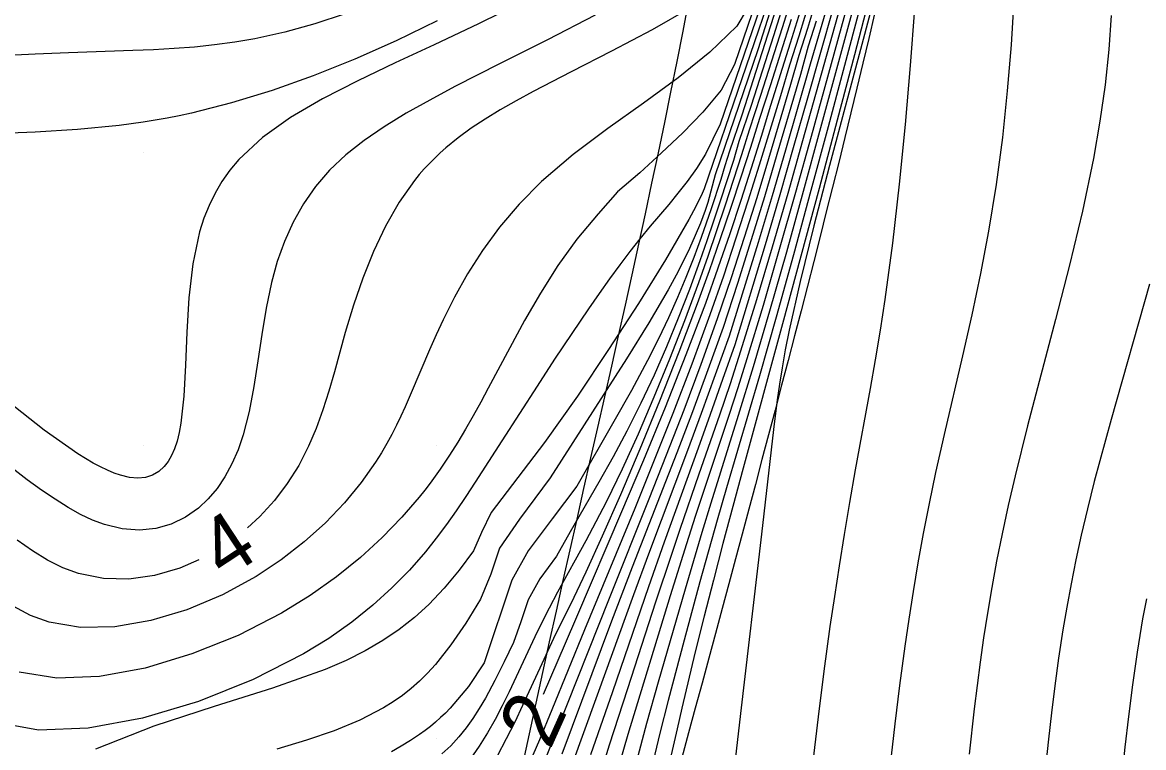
# Model space of a CAD drawing. Extents: x 2602990 to 2605851, y 618069 to 619180.
# Drawn here: x 2604045.85 to 2604084.16, y 618509.68 to 618534.44 of the extents above; entities that cross this region are included whole.
import ezdxf

# ---------------------------------------------------------------- set-up
doc = ezdxf.new("R2010")
doc.units = 0
for name, color, linetype in [('DTM Contours Major', 7, 'Continuous'), ('DTM Contours Major Text', 7, 'Continuous'), ('DTM Contours Minor', 7, 'Continuous'), ('Exist DTM Breakline', 7, 'Continuous'), ('Exist DTM Breakline Underwater', 7, 'Continuous'), ('Exist DTM Crownline', 7, 'Continuous'), ('Exist DTM QL2 LIDAR Elevation Point', 7, 'Continuous'), ('Exist Roads EOP', 7, 'Continuous')]:
    doc.layers.add(name, color=color, linetype=linetype)

msp = doc.modelspace()

# ---------------------------------------------------------------- linework, layer by layer
at = {"layer": 'DTM Contours Major'}
for points in [[(2604072.707, 618535.748), (2604072.082, 618533.725), (2604071.408, 618531.606), (2604071.089, 618530.549), (2604070.747, 618529.465), (2604070.391, 618528.354), (2604070.015, 618527.216), (2604069.615, 618526.048), (2604069.185, 618524.848), (2604068.52, 618523.09), (2604067.807, 618521.296), (2604067.067, 618519.498), (2604066.32, 618517.728), (2604064.777, 618514.139), (2604064.39, 618513.241), (2604063.637, 618511.495)], [(2604074.817, 618535.398), (2604074.28, 618533.33), (2604073.692, 618531.096), (2604073.072, 618528.771), (2604071.824, 618524.148), (2604070.474, 618519.216), (2604070.122, 618517.916), (2604069.784, 618516.645), (2604069.458, 618515.398), (2604069.144, 618514.168), (2604068.84, 618512.948), (2604068.38, 618511.03), (2604068.216, 618510.326), (2604067.948, 618509.145), (2604067.69, 618507.964), (2604067.444, 618506.805), (2604067.217, 618505.689), (2604067.013, 618504.636), (2604066.836, 618503.668), (2604066.776, 618503.321), (2604066.609, 618502.295), (2604066.463, 618501.354)], [(2604068.671, 618534.942), (2604067.361, 618534.191), (2604065.981, 618533.461), (2604064.604, 618532.756), (2604063.302, 618532.079), (2604062.723, 618531.764), (2604062.178, 618531.453), (2604061.665, 618531.14), (2604061.185, 618530.824), (2604060.737, 618530.498), (2604060.32, 618530.161), (2604060.124, 618529.988), (2604059.936, 618529.81), (2604059.754, 618529.627), (2604059.58, 618529.44), (2604059.411, 618529.246), (2604059.248, 618529.046), (2604058.722, 618528.298), (2604058.256, 618527.483), (2604057.846, 618526.616), (2604057.484, 618525.711), (2604057.164, 618524.784), (2604056.879, 618523.848), (2604056.507, 618522.509), (2604056.318, 618521.852), (2604056.116, 618521.208), (2604055.889, 618520.579), (2604055.629, 618519.97), (2604055.29, 618519.317), (2604054.899, 618518.696), (2604054.457, 618518.113), (2604053.966, 618517.573), (2604053.545, 618517.186)], [(2604051.879, 618516.092), (2604051.232, 618515.808), (2604050.368, 618515.558), (2604049.49, 618515.434), (2604048.616, 618515.452), (2604047.763, 618515.622), (2604047.231, 618515.818), (2604046.709, 618516.077), (2604046.189, 618516.394), (2604045.665, 618516.763)]]:
    msp.add_lwpolyline(points, dxfattribs=at)
at = {"layer": 'DTM Contours Minor'}
for points in [[(2604071.82, 618537.809), (2604070.178, 618533.003), (2604069.72, 618532.123), (2604069.098, 618531.371), (2604068.411, 618530.664), (2604067.685, 618529.983), (2604066.944, 618529.309), (2604066.184, 618528.653), (2604065.518, 618527.907), (2604064.798, 618527.043), (2604064.145, 618526.135), (2604063.551, 618525.201), (2604063.006, 618524.262), (2604062.502, 618523.335), (2604061.766, 618521.95), (2604061.508, 618521.473), (2604061.25, 618521.009), (2604060.99, 618520.556), (2604060.722, 618520.111), (2604060.444, 618519.671), (2604060.122, 618519.192), (2604059.953, 618518.953), (2604059.777, 618518.714), (2604059.594, 618518.475), (2604059.402, 618518.234), (2604058.81, 618517.547), (2604058.143, 618516.858), (2604057.4, 618516.176), (2604056.58, 618515.512), (2604055.681, 618514.874), (2604054.702, 618514.271), (2604053.218, 618513.514), (2604051.642, 618512.878), (2604050.04, 618512.399), (2604048.478, 618512.114), (2604047.021, 618512.056), (2604045.736, 618512.262)], [(2604071.86, 618537.314), (2604069.691, 618530.965), (2604069.183, 618529.938), (2604068.877, 618529.451), (2604068.565, 618529.01), (2604068.248, 618528.604), (2604067.931, 618528.221), (2604067.299, 618527.482), (2604066.949, 618527.056), (2604066.602, 618526.616), (2604066.256, 618526.159), (2604065.907, 618525.683), (2604065.552, 618525.184), (2604065.189, 618524.661), (2604064.621, 618523.824), (2604064.034, 618522.941), (2604063.435, 618522.026), (2604062.229, 618520.159), (2604061.316, 618518.74), (2604060.996, 618518.251), (2604060.671, 618517.769), (2604060.337, 618517.295), (2604059.988, 618516.828), (2604059.62, 618516.367), (2604059.074, 618515.743), (2604058.476, 618515.134), (2604057.82, 618514.54), (2604057.102, 618513.966), (2604056.314, 618513.412), (2604055.452, 618512.881), (2604053.737, 618512.006), (2604051.871, 618511.259), (2604049.956, 618510.69), (2604048.096, 618510.348), (2604046.395, 618510.283), (2604044.954, 618510.542)], [(2604074.502, 618536.758), (2604072.796, 618530.549), (2604072.262, 618528.629), (2604071.711, 618526.686), (2604071.154, 618524.777), (2604070.602, 618522.958), (2604070.29, 618521.968), (2604069.984, 618521.022), (2604068.841, 618517.566), (2604068.543, 618516.644), (2604067.986, 618514.867), (2604066.536, 618510.132), (2604066.211, 618509.022), (2604066.001, 618508.272), (2604065.795, 618507.506), (2604065.383, 618505.916), (2604064.419, 618502.093), (2604064.028, 618500.498), (2604063.82, 618499.631), (2604063.327, 618497.51), (2604062.802, 618495.184), (2604062.257, 618492.719), (2604061.153, 618487.64)], [(2604074.244, 618536.612), (2604072.504, 618530.391), (2604071.997, 618528.593), (2604071.47, 618526.768), (2604070.932, 618524.963), (2604070.39, 618523.212), (2604070.026, 618522.105), (2604069.665, 618521.033), (2604068.964, 618519.012), (2604068.31, 618517.128), (2604068.023, 618516.28), (2604067.485, 618514.647), (2604066.522, 618511.686), (2604065.898, 618509.771), (2604065.698, 618509.141)], [(2604071.718, 618536.281), (2604069.147, 618528.757), (2604069.071, 618528.593), (2604068.853, 618528.16), (2604068.616, 618527.713), (2604067.827, 618526.338), (2604066.897, 618524.841), (2604065.878, 618523.273), (2604064.82, 618521.685), (2604063.684, 618520.095), (2604061.871, 618517.707), (2604061.539, 618517.02), (2604061.265, 618516.397), (2604060.772, 618515.739), (2604060.265, 618515.128), (2604059.731, 618514.566), (2604059.246, 618514.126), (2604058.727, 618513.719), (2604058.167, 618513.341), (2604057.562, 618512.99), (2604056.906, 618512.661), (2604056.193, 618512.353), (2604054.392, 618511.711), (2604052.402, 618511.088), (2604050.345, 618510.416), (2604048.345, 618509.629)], [(2604073.986, 618536.467), (2604072.67, 618531.85), (2604072.212, 618530.234), (2604071.731, 618528.555), (2604071.23, 618526.847), (2604070.192, 618523.431), (2604069.767, 618522.247), (2604069.35, 618521.052), (2604068.939, 618519.901), (2604067.776, 618516.699), (2604067.239, 618515.168), (2604066.007, 618511.583), (2604065.261, 618509.435)], [(2604072.958, 618535.889), (2604072.373, 618533.969), (2604072.057, 618532.974), (2604071.747, 618531.938), (2604071.022, 618529.57), (2604070.636, 618528.335), (2604070.23, 618527.069), (2604069.799, 618525.775), (2604069.34, 618524.456), (2604068.722, 618522.774), (2604068.073, 618521.089), (2604067.415, 618519.437), (2604066.769, 618517.85), (2604065.059, 618513.705), (2604063.942, 618510.974), (2604063.516, 618509.951), (2604063.292, 618509.421)], [(2604075.127, 618535.926), (2604074.578, 618533.854), (2604073.428, 618529.557), (2604072.89, 618527.492), (2604072.419, 618525.589), (2604072.046, 618523.928), (2604071.914, 618523.261), (2604071.805, 618522.651), (2604071.715, 618522.086), (2604071.639, 618521.553), (2604071.514, 618520.538), (2604071.103, 618516.968), (2604070.385, 618510.848), (2604070.097, 618508.377), (2604069.968, 618507.311), (2604069.834, 618506.248), (2604069.693, 618505.191), (2604069.482, 618503.724), (2604069.281, 618502.444), (2604068.971, 618500.608), (2604068.6, 618498.459), (2604068.13, 618495.675), (2604067.049, 618489.148)], [(2604072.165, 618535.39), (2604071.81, 618534.257), (2604071.072, 618531.946), (2604070.677, 618530.757), (2604070.422, 618529.922), (2604069.861, 618528.197), (2604069.569, 618527.326), (2604069.266, 618526.444), (2604068.948, 618525.548), (2604068.466, 618524.248), (2604067.956, 618522.939), (2604067.426, 618521.644), (2604066.884, 618520.387), (2604066.34, 618519.191), (2604065.802, 618518.081), (2604065.447, 618517.392), (2604065.101, 618516.746), (2604064.135, 618514.99), (2604063.845, 618514.442), (2604063.597, 618513.953), (2604063.362, 618513.469), (2604062.477, 618511.584), (2604062.244, 618511.109), (2604062.001, 618510.641), (2604061.741, 618510.181), (2604061.46, 618509.731), (2604061.151, 618509.292)], [(2604074.449, 618535.737), (2604073.089, 618530.71), (2604072.528, 618528.664), (2604071.952, 618526.599), (2604071.377, 618524.584), (2604070.817, 618522.683), (2604070.308, 618521.019), (2604069.371, 618518.028), (2604069.064, 618517.026), (2604068.49, 618515.093), (2604067.572, 618511.914), (2604067.174, 618510.507), (2604066.918, 618509.565), (2604066.697, 618508.719), (2604066.478, 618507.845), (2604066.03, 618505.99), (2604064.933, 618501.325), (2604064.584, 618499.811), (2604063.978, 618497.12), (2604063.316, 618494.13), (2604062.628, 618490.975), (2604061.941, 618487.793)], [(2604073.502, 618535.539), (2604072.765, 618533.013), (2604071.921, 618530.079), (2604071.465, 618528.518), (2604070.99, 618526.927), (2604069.997, 618523.723), (2604069.515, 618522.406), (2604069.044, 618521.093), (2604068.573, 618519.821), (2604067.24, 618516.284), (2604066.73, 618514.899), (2604065.491, 618511.471), (2604064.602, 618509.027)], [(2604062.941, 618535.126), (2604061.428, 618534.386), (2604059.92, 618533.674), (2604058.586, 618533.056), (2604057.307, 618532.45), (2604056.107, 618531.835), (2604055.012, 618531.193), (2604054.049, 618530.506), (2604053.242, 618529.754), (2604052.937, 618529.39), (2604052.666, 618529.008), (2604052.43, 618528.608), (2604052.225, 618528.19), (2604052.051, 618527.751), (2604051.905, 618527.292), (2604051.671, 618526.195), (2604051.537, 618525.038), (2604051.466, 618523.868), (2604051.422, 618522.733), (2604051.367, 618521.679), (2604051.266, 618520.753), (2604051.207, 618520.436), (2604051.134, 618520.146), (2604051.047, 618519.884), (2604050.945, 618519.651), (2604050.829, 618519.447), (2604050.696, 618519.274), (2604050.509, 618519.103), (2604050.296, 618518.98), (2604050.059, 618518.906), (2604049.796, 618518.881), (2604049.508, 618518.905), (2604049.195, 618518.979), (2604048.979, 618519.053), (2604048.754, 618519.148), (2604048.517, 618519.262), (2604048.269, 618519.395), (2604048.009, 618519.546), (2604047.738, 618519.716), (2604046.591, 618520.519), (2604045.335, 618521.506)], [(2604071.884, 618535.173), (2604071.509, 618533.98), (2604070.745, 618531.597), (2604070.328, 618530.369), (2604070.143, 618529.725), (2604069.693, 618528.34), (2604069.466, 618527.658), (2604069.234, 618526.977), (2604068.995, 618526.297), (2604068.638, 618525.322), (2604068.259, 618524.345), (2604067.858, 618523.369), (2604067.433, 618522.399), (2604066.983, 618521.437), (2604066.505, 618520.489), (2604066.03, 618519.606), (2604065.54, 618518.739), (2604064.561, 618517.045), (2604064.094, 618516.218), (2604063.526, 618515.449), (2604063.134, 618514.726), (2604062.882, 618513.981), (2604062.625, 618513.273), (2604062.309, 618512.606), (2604061.993, 618511.971), (2604061.67, 618511.371), (2604061.46, 618511.017), (2604061.24, 618510.679), (2604061.007, 618510.355), (2604060.755, 618510.045), (2604060.482, 618509.748), (2604060.183, 618509.464)], [(2604072.949, 618535.145), (2604072.674, 618534.233), (2604072.382, 618533.309), (2604072.096, 618532.317), (2604071.34, 618529.784), (2604070.938, 618528.455), (2604070.514, 618527.097), (2604070.067, 618525.715), (2604069.592, 618524.319), (2604069.031, 618522.755), (2604068.445, 618521.198), (2604067.847, 618519.661), (2604067.25, 618518.158), (2604065.894, 618514.776), (2604064.092, 618510.222), (2604063.337, 618508.348)], [(2604079.721, 618535.197), (2604079.63, 618533.67), (2604079.501, 618532.103), (2604079.331, 618530.51), (2604079.118, 618528.906), (2604078.86, 618527.307), (2604078.588, 618525.87), (2604078.287, 618524.453), (2604077.972, 618523.06), (2604077.341, 618520.366), (2604077.05, 618519.073), (2604076.828, 618518.017), (2604076.626, 618516.988), (2604076.444, 618515.989), (2604076.279, 618515.016), (2604076.131, 618514.07), (2604075.997, 618513.15), (2604075.818, 618511.801), (2604075.659, 618510.488), (2604075.319, 618507.515)], [(2604065.415, 618534.681), (2604063.786, 618533.845), (2604062.168, 618533.031), (2604060.627, 618532.246), (2604059.765, 618531.789), (2604058.958, 618531.336), (2604058.209, 618530.878), (2604057.522, 618530.408), (2604056.9, 618529.915), (2604056.346, 618529.392), (2604055.867, 618528.838), (2604055.454, 618528.247), (2604055.102, 618527.621), (2604054.805, 618526.964), (2604054.559, 618526.275), (2604054.359, 618525.559), (2604054.174, 618524.681), (2604054.025, 618523.785), (2604053.893, 618522.887), (2604053.757, 618522.005), (2604053.598, 618521.156), (2604053.393, 618520.359), (2604053.216, 618519.844), (2604053.008, 618519.366), (2604052.769, 618518.925), (2604052.5, 618518.526), (2604052.2, 618518.17), (2604051.871, 618517.861), (2604051.422, 618517.545), (2604050.932, 618517.31), (2604050.406, 618517.162), (2604049.847, 618517.107), (2604049.261, 618517.15), (2604048.652, 618517.297), (2604048.249, 618517.449), (2604047.835, 618517.644), (2604047.407, 618517.882), (2604046.963, 618518.159), (2604046.499, 618518.474), (2604046.012, 618518.824), (2604044.609, 618519.902)], [(2604056.874, 618534.731), (2604055.842, 618534.389), (2604054.813, 618534.103), (2604053.793, 618533.877), (2604053.102, 618533.76), (2604052.414, 618533.668), (2604051.725, 618533.599), (2604051.031, 618533.547), (2604050.33, 618533.507), (2604049.617, 618533.476), (2604047.427, 618533.398), (2604046.289, 618533.353), (2604045.126, 618533.295)], [(2604070.618, 618534.906), (2604070.257, 618534.309), (2604069.337, 618533.418), (2604068.254, 618532.548), (2604067.071, 618531.684), (2604065.856, 618530.814), (2604064.671, 618529.926), (2604063.585, 618529.005), (2604062.821, 618528.239), (2604062.152, 618527.452), (2604061.568, 618526.655), (2604061.058, 618525.856), (2604060.614, 618525.064), (2604060.225, 618524.288), (2604059.985, 618523.771), (2604059.762, 618523.264), (2604059.136, 618521.795), (2604058.926, 618521.317), (2604058.78, 618521.001), (2604058.629, 618520.686), (2604058.468, 618520.372), (2604058.298, 618520.059), (2604058.115, 618519.745), (2604057.917, 618519.43), (2604057.423, 618518.731), (2604056.85, 618518.037), (2604056.202, 618517.358), (2604055.481, 618516.706), (2604054.69, 618516.09), (2604053.832, 618515.522), (2604052.681, 618514.9), (2604051.469, 618514.391), (2604050.232, 618514.02), (2604049.01, 618513.809), (2604047.839, 618513.782), (2604046.758, 618513.963), (2604046.123, 618514.197), (2604045.529, 618514.515)], [(2604071.387, 618534.794), (2604070.98, 618533.508), (2604069.521, 618529.239), (2604069.274, 618528.293), (2604069.182, 618528.019), (2604069.015, 618527.589), (2604068.837, 618527.16), (2604068.644, 618526.726), (2604068.429, 618526.277), (2604068.187, 618525.806), (2604067.913, 618525.305), (2604067.255, 618524.188), (2604066.485, 618522.952), (2604063.887, 618518.887), (2604062.83, 618517.485), (2604062.146, 618516.486), (2604061.852, 618515.598), (2604061.496, 618514.753), (2604060.997, 618513.934), (2604060.489, 618513.185), (2604059.958, 618512.514), (2604059.693, 618512.224), (2604059.418, 618511.954), (2604059.132, 618511.701), (2604058.832, 618511.464), (2604058.517, 618511.243), (2604058.186, 618511.036), (2604057.382, 618510.62), (2604056.5, 618510.257), (2604055.551, 618509.932), (2604054.546, 618509.631)], [(2604071.61, 618534.961), (2604071.217, 618533.716), (2604070.822, 618532.484), (2604070.427, 618531.276), (2604070.007, 618530.046), (2604069.852, 618529.546), (2604069.716, 618529.081), (2604069.378, 618528.071), (2604069.038, 618527.098), (2604068.785, 618526.415), (2604068.518, 618525.734), (2604068.233, 618525.048), (2604067.923, 618524.351), (2604067.583, 618523.636), (2604067.209, 618522.897), (2604066.658, 618521.875), (2604066.059, 618520.81), (2604064.797, 618518.602), (2604063.951, 618517.494), (2604063.129, 618516.404), (2604062.568, 618515.394), (2604061.629, 618512.579), (2604061.091, 618511.767), (2604060.461, 618511.023), (2604060.302, 618510.863), (2604060.137, 618510.707), (2604059.966, 618510.555), (2604059.789, 618510.408), (2604059.605, 618510.264), (2604059.413, 618510.125), (2604059.113, 618509.923), (2604058.796, 618509.728), (2604058.462, 618509.539)], [(2604074.454, 618534.893), (2604073.383, 618530.874), (2604072.793, 618528.695), (2604072.192, 618526.502), (2604071.599, 618524.371), (2604071.031, 618522.377), (2604069.909, 618518.55), (2604069.591, 618517.449), (2604068.997, 618515.336), (2604068.455, 618513.345), (2604067.913, 618511.288), (2604067.633, 618510.18), (2604067.401, 618509.222), (2604067.166, 618508.219), (2604066.671, 618506.023), (2604065.37, 618500.138), (2604064.632, 618496.769), (2604063.812, 618492.998), (2604062.959, 618489.051)], [(2604076.334, 618534.901), (2604076.186, 618532.972), (2604076.011, 618530.958), (2604075.808, 618528.917), (2604075.578, 618526.905), (2604075.319, 618524.981), (2604075.157, 618523.927), (2604074.989, 618522.915), (2604074.817, 618521.94), (2604074.308, 618519.165), (2604074.111, 618518.051), (2604073.926, 618516.957), (2604073.753, 618515.884), (2604073.591, 618514.836), (2604073.441, 618513.814), (2604073.233, 618512.292), (2604073.036, 618510.736), (2604072.578, 618506.92)], [(2604083.054, 618534.68), (2604082.968, 618533.515), (2604082.839, 618532.313), (2604082.665, 618531.073), (2604082.442, 618529.791), (2604082.067, 618527.994), (2604081.628, 618526.15), (2604081.151, 618524.292), (2604080.194, 618520.664), (2604079.767, 618518.959), (2604079.533, 618517.948), (2604079.323, 618516.979), (2604079.137, 618516.046), (2604078.971, 618515.146), (2604078.823, 618514.274), (2604078.692, 618513.426), (2604078.575, 618512.604), (2604078.469, 618511.8), (2604078.373, 618511.009), (2604078.198, 618509.46)], [(2604060.025, 618534.489), (2604058.616, 618533.814), (2604057.202, 618533.189), (2604055.789, 618532.62), (2604054.383, 618532.118), (2604052.992, 618531.689), (2604051.621, 618531.343), (2604051.208, 618531.255), (2604050.798, 618531.175), (2604050.387, 618531.103), (2604049.977, 618531.037), (2604049.565, 618530.978), (2604049.151, 618530.925), (2604047.727, 618530.784), (2604046.28, 618530.694), (2604044.828, 618530.638)], [(2604072.117, 618534.533), (2604071.411, 618532.313), (2604071.036, 618531.161), (2604070.724, 618530.17), (2604070.395, 618529.154), (2604070.052, 618528.116), (2604069.693, 618527.052), (2604069.311, 618525.959), (2604068.905, 618524.834), (2604068.278, 618523.179), (2604067.616, 618521.505), (2604066.942, 618519.865), (2604066.281, 618518.311), (2604065.658, 618516.896), (2604065.098, 618515.673), (2604064.686, 618514.812), (2604063.998, 618513.412), (2604063.592, 618512.547), (2604062.938, 618511.119), (2604062.67, 618510.553), (2604062.381, 618509.976), (2604062.066, 618509.395)], [(2604072.97, 618534.481), (2604072.701, 618533.63), (2604072.431, 618532.662), (2604071.63, 618529.928), (2604071.2, 618528.485), (2604070.75, 618527.011), (2604070.278, 618525.523), (2604069.795, 618524.028), (2604069.268, 618522.579), (2604068.739, 618521.146), (2604068.206, 618519.748), (2604066.682, 618515.839), (2604065.982, 618514.002), (2604064.282, 618509.46)], [(2604084.358, 618525.5), (2604083.045, 618520.883), (2604082.472, 618518.763), (2604082.238, 618517.829), (2604082.029, 618516.939), (2604081.843, 618516.088), (2604081.677, 618515.27), (2604081.53, 618514.478), (2604081.399, 618513.708), (2604081.25, 618512.74), (2604081.121, 618511.795), (2604081.007, 618510.871), (2604080.904, 618509.966), (2604080.575, 618506.902)], [(2604084.252, 618514.765), (2604084.125, 618514.083), (2604083.933, 618512.937), (2604083.773, 618511.827), (2604083.637, 618510.749), (2604083.52, 618509.701), (2604083.196, 618506.586), (2604083.071, 618505.49), (2604082.926, 618504.37), (2604082.772, 618503.313), (2604082.595, 618502.221), (2604082.394, 618501.099), (2604082.167, 618499.954), (2604081.914, 618498.791), (2604081.633, 618497.616), (2604081.335, 618496.466), (2604081.018, 618495.31), (2604080.362, 618492.974), (2604080.039, 618491.791), (2604079.73, 618490.598)]]:
    msp.add_lwpolyline(points, dxfattribs=at)
at = {"layer": 'Exist DTM Breakline'}
msp.add_spline([(2604056.195, 618608.101), (2604070.612, 618564.846), (2604060.948, 618498.617), (2604052.223, 618447.183), (2604051.568, 618445.166), (2604051.779, 618438.355), (2604056.316, 618420.051), (2604056.045, 618414.227), (2604060.112, 618404.174), (2604065.814, 618393.977), (2604079.591, 618374.932), (2604102.645, 618354.376), (2604129.573, 618330.438), (2604185.644, 618288.739), (2604229.181, 618260.22), (2604259.941, 618240.43), (2604275.412, 618231.212), (2604276.014, 618212.47)], degree=3, dxfattribs=at)
at = {"layer": 'Exist DTM Breakline Underwater'}
msp.add_spline([(2604079.985, 618669.398), (2604080.498, 618655.701), (2604080.544, 618620.53), (2604079.102, 618556.838), (2604066.566, 618502.508), (2604057.691, 618449.657), (2604060.643, 618427.367), (2604061.965, 618415.95), (2604060.058, 618413.35)], degree=3, dxfattribs=at)
at = {"layer": 'Exist DTM Crownline'}
msp.add_spline([(2603233.488, 618380.754), (2603285.185, 618400.095), (2603335.457, 618418.629), (2603390.812, 618439.069), (2603440.087, 618457.325), (2603493.996, 618477.231), (2603542.655, 618495.301), (2603600.808, 618516.867), (2603653.659, 618536.362), (2603706.222, 618555.742), (2603764.811, 618577.593), (2603823.52, 618599.847), (2603878.564, 618620.56), (2603937.951, 618643.078), (2603997.369, 618665.789), (2604036.209, 618680.665), (2604055.311, 618688.017)], degree=3, dxfattribs=at)
at = {"layer": 'Exist DTM QL2 LIDAR Elevation Point'}
for p, q in [((2604050, 618530), (2604050, 618530)), ((2604060, 618530), (2604060, 618530)), ((2604050, 618520), (2604050, 618520)), ((2604060, 618520), (2604060, 618520)), ((2604060, 618510), (2604060, 618510))]:
    msp.add_line(p, q, dxfattribs=at)
at = {"layer": 'Exist Roads EOP'}
msp.add_spline([(2603230.17, 618389.98), (2603282.929, 618409.597), (2603332.773, 618427.868), (2603388.167, 618448.413), (2603437.203, 618466.721), (2603490.778, 618486.527), (2603539.039, 618504.558), (2603597.451, 618526.156), (2603651.053, 618545.972), (2603705.208, 618566.084), (2603762.02, 618587.183), (2603820.334, 618609.162), (2603876.341, 618629.99), (2603934.909, 618652.28), (2603996.409, 618675.568), (2604033.216, 618689.957), (2604052.01, 618697.199)], degree=3, dxfattribs=at)

# ---------------------------------------------------------------- texts
at = {"layer": 'DTM Contours Major Text'}
for s, rotation, p in [('4', 33.3028, (2604052.752, 618515.387)), ('2', 65.8355, (2604063.879, 618509.574))]:
    msp.add_text(s, height=2, rotation=rotation, dxfattribs=at).set_placement(p)

doc.saveas('drawing.dxf')
